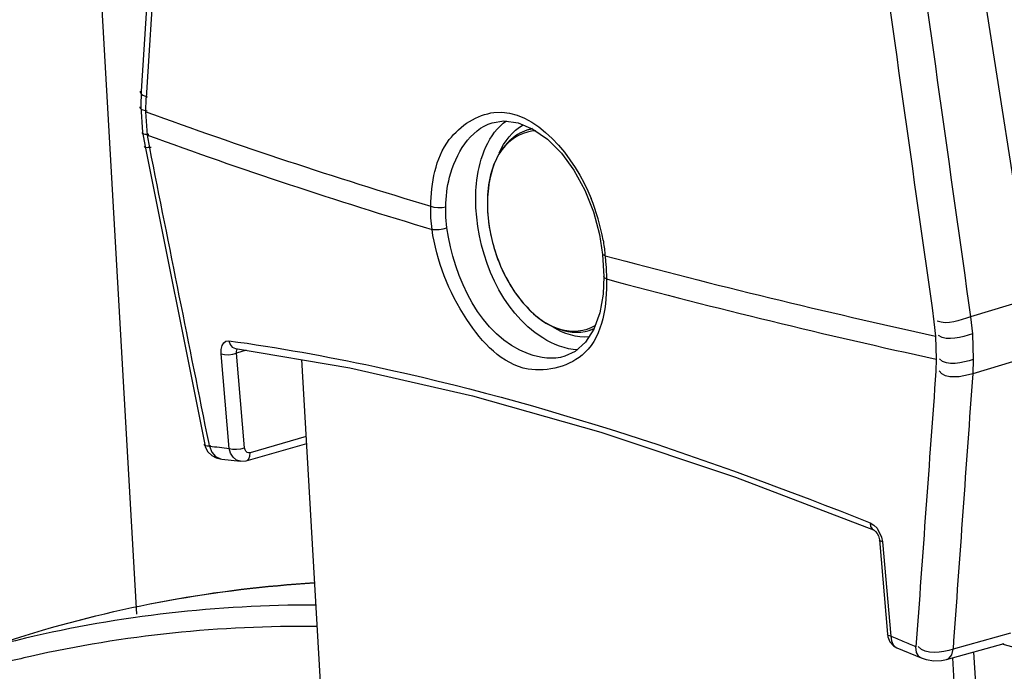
# Paper-space layout 'Sheet' of a CAD drawing. Header units: inches. Extents: x 0.2 to 10.8, y 0.2 to 8.3.
# Tile 310 of 545: x 5.2278 to 5.3405, y 7.0829 to 7.1575. Entities that reach past the tile are written whole.
import ezdxf

# ---------------------------------------------------------------- set-up
doc = ezdxf.new("R2010")
doc.units = ezdxf.units.IN
doc.header["$MEASUREMENT"] = 0
doc.layers.get('0').update_dxf_attribs({"lineweight": 5})
doc.layers.add('02___PRT_ALL_AXES', color=7, linetype='Continuous')

psp = doc.layouts.new('Sheet')

# ---------------------------------------------------------------- linework, layer by layer
at = {"color": 0, "linetype": 'ByBlock', "lineweight": -3}
for p, q in [((5.247815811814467, 7.245639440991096), (5.241678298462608, 7.149344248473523)), ((5.327693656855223, 7.227201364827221), (5.343579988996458, 7.125633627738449)), ((5.241678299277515, 7.149344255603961), (5.241624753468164, 7.147562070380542)), ((5.242208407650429, 7.146992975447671), (5.242256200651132, 7.148571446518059)), ((5.241624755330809, 7.147562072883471), (5.241844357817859, 7.144631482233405)), ((5.242406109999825, 7.144312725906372), (5.242208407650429, 7.146992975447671)), ((5.241844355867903, 7.144631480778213), (5.242124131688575, 7.143019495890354)), ((5.242659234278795, 7.142857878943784), (5.242406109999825, 7.144312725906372)), ((5.242124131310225, 7.143019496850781), (5.248950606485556, 7.108895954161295)), ((5.274838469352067, 7.134855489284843), (5.274818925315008, 7.136181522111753)), ((5.27654756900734, 7.134906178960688), (5.276532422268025, 7.136090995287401)), ((5.274972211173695, 7.13351753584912), (5.274838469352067, 7.134855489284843)), ((5.276669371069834, 7.133710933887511), (5.27654756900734, 7.134906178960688)), ((5.294473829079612, 7.130645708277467), (5.294568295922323, 7.129377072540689)), ((5.294784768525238, 7.130509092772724), (5.294473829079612, 7.130645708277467)), ((5.294784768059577, 7.130509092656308), (5.294840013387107, 7.129831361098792)), ((5.29456829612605, 7.129377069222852), (5.294617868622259, 7.12814376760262)), ((5.294840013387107, 7.129831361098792), (5.294884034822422, 7.129160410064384)), ((5.294884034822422, 7.129160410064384), (5.29493805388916, 7.127845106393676)), ((5.343579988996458, 7.125633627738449), (5.336608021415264, 7.123502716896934)), ((5.336608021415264, 7.123502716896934), (5.336815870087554, 7.121549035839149)), ((5.292961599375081, 7.121961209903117), (5.29327600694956, 7.122071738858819)), ((5.332421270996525, 7.122954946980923), (5.332591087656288, 7.121314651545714)), ((5.332591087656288, 7.121314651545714), (5.332687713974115, 7.118663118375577)), ((5.336815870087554, 7.121549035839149), (5.336917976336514, 7.118642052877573)), ((5.252581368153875, 7.119541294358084), (5.252681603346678, 7.119859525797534)), ((5.251766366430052, 7.108454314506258), (5.250838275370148, 7.11926335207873)), ((5.25259265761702, 7.119338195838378), (5.252581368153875, 7.119541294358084)), ((5.253710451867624, 7.119686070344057), (5.25259265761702, 7.119338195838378)), ((5.253520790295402, 7.108529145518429), (5.25259265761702, 7.119338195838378)), ((5.332687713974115, 7.118663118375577), (5.332639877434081, 7.117293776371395)), ((5.343848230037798, 7.11909151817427), (5.336857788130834, 7.117007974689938)), ((5.336917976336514, 7.118642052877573), (5.336857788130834, 7.117007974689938)), ((5.26246495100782, 7.07707410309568), (5.260074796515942, 7.118613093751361)), ((5.260581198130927, 7.109812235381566), (5.254164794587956, 7.107961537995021)), ((5.249507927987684, 7.108714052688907), (5.249451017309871, 7.108996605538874)), ((5.253707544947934, 7.1070329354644), (5.260626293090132, 7.109028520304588)), ((5.250908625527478, 7.107221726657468), (5.253044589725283, 7.106978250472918)), ((5.253044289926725, 7.10697829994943), (5.253707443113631, 7.107033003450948)), ((5.325908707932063, 7.099306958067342), (5.326431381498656, 7.098305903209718)), ((5.326165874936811, 7.097993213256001), (5.327094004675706, 7.087184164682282)), ((5.326431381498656, 7.098305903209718), (5.326536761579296, 7.097756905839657)), ((5.326536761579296, 7.097756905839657), (5.327464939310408, 7.086947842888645)), ((5.3411868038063, 7.087294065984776), (5.334603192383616, 7.085458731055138)), ((5.219391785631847, 7.084235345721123), (5.228388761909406, 7.087035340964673)), ((5.333854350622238, 7.084281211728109), (5.340447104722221, 7.086119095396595)), ((5.328174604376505, 7.0856235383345), (5.330950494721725, 7.084466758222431)), ((5.336956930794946, 7.085146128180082), (5.339216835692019, 7.045870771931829)), ((5.334549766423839, 7.084475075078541), (5.336699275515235, 7.047118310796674))]:
    psp.add_line(p, q, dxfattribs=at)
for points in [[(5.281841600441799, 7.145730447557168), (5.283173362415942, 7.145942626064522), (5.284817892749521, 7.145722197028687)], [(5.284817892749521, 7.145722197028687), (5.286520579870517, 7.145005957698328), (5.28819401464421, 7.143831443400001), (5.289772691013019, 7.142250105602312), (5.291216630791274, 7.140294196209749), (5.292463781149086, 7.138025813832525), (5.29345324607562, 7.135536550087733), (5.294141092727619, 7.132928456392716), (5.29447380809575, 7.130645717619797)], [(5.274818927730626, 7.136181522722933), (5.275190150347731, 7.136071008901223), (5.275647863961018, 7.136014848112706), (5.276120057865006, 7.136021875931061), (5.276532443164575, 7.136090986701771)], [(5.274972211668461, 7.133517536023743), (5.275338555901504, 7.133491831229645), (5.275791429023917, 7.133519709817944), (5.276259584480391, 7.1335967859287), (5.276669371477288, 7.1337109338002)], [(5.294617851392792, 7.128143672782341), (5.294543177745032, 7.126115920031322), (5.294159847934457, 7.123971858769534), (5.293476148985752, 7.122120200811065)], [(5.294938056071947, 7.127845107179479), (5.294690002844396, 7.127993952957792), (5.294617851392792, 7.128143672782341)], [(5.293476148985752, 7.122120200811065), (5.2925198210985, 7.120626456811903), (5.291336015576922, 7.119555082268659), (5.29016448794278, 7.118996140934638)], [(5.250838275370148, 7.11926335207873), (5.250840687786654, 7.119781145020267), (5.250939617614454, 7.120222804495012), (5.251127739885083, 7.120553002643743), (5.251389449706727, 7.120743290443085), (5.251705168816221, 7.120778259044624)], [(5.251705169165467, 7.12077825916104), (5.251849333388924, 7.120363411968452), (5.252114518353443, 7.120054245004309), (5.252461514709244, 7.11989647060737)], [(5.252461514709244, 7.11989647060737), (5.265572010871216, 7.117686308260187), (5.27958497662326, 7.114475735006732), (5.294304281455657, 7.110294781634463), (5.30970187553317, 7.105149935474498), (5.325499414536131, 7.099145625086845)], [(5.250838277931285, 7.119263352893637), (5.25120514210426, 7.119187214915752), (5.251673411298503, 7.119174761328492), (5.25216364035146, 7.119228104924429), (5.252592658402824, 7.119338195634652)], [(5.248950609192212, 7.108896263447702), (5.24902083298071, 7.108636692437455), (5.249326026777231, 7.108064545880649), (5.249759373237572, 7.107641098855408), (5.250252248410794, 7.10737470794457), (5.250722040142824, 7.107247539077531), (5.250913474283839, 7.107221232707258)], [(5.249507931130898, 7.108714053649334), (5.249753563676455, 7.108026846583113), (5.250197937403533, 7.107511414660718), (5.250776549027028, 7.107242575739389), (5.250908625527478, 7.107221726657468)], [(5.251766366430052, 7.108454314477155), (5.252133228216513, 7.108378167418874), (5.252601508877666, 7.108365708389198), (5.253091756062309, 7.108419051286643), (5.253520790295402, 7.108529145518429)], [(5.254164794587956, 7.107961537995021), (5.253981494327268, 7.107944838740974), (5.253810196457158, 7.10800152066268), (5.253668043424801, 7.108126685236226), (5.253568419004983, 7.108308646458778), (5.253520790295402, 7.108529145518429)], [(5.253044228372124, 7.106978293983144), (5.252594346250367, 7.10712288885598), (5.252204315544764, 7.107439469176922), (5.251919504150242, 7.10789745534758), (5.251766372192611, 7.108454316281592)], [(5.253707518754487, 7.107033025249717), (5.253797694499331, 7.107069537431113), (5.254004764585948, 7.107263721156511), (5.2541324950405, 7.107574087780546), (5.254164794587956, 7.107961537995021)], [(5.325119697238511, 7.099920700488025), (5.32553290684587, 7.099678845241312), (5.325908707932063, 7.099306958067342)], [(5.325119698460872, 7.099920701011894), (5.325172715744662, 7.099531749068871), (5.325340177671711, 7.09925034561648), (5.325499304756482, 7.099145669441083)], [(5.325499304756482, 7.099145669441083), (5.325580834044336, 7.099100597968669), (5.325740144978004, 7.098961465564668), (5.325916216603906, 7.098728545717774), (5.326061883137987, 7.098433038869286), (5.326148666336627, 7.098123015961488), (5.326165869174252, 7.097993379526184)], [(5.326536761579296, 7.097756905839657), (5.326257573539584, 7.097864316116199), (5.326165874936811, 7.097993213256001)], [(5.327094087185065, 7.087184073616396), (5.327137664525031, 7.086901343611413), (5.327380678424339, 7.086303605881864), (5.327801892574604, 7.085838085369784), (5.32817446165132, 7.085623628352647)], [(5.327465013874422, 7.086947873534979), (5.327185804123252, 7.087055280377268), (5.327094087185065, 7.087184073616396)], [(5.327464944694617, 7.086947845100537), (5.327541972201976, 7.086412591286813), (5.327744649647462, 7.085977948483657), (5.328054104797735, 7.08568426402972), (5.328174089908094, 7.08562375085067)], [(5.330945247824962, 7.084468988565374), (5.330695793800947, 7.084641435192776), (5.330434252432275, 7.085104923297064), (5.330360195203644, 7.085743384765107)], [(5.333859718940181, 7.084282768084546), (5.334123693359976, 7.084417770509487), (5.334444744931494, 7.084839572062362), (5.334603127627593, 7.085458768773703)], [(5.330945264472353, 7.084469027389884), (5.331532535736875, 7.084275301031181), (5.332413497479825, 7.08414296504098), (5.333297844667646, 7.084170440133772), (5.333859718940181, 7.084282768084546)]]:
    psp.add_lwpolyline(points, dxfattribs=at)
for centre, radius, start, end in [((40.64888734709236, 4.923626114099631), 35.4764698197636, 176.2484720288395, 176.4042732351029), ((-32.04674012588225, 0.7067745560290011), 37.94431962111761, 9.742572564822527, 9.897439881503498), ((42.29938013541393, 12.34834962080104), 37.33444518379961, 187.8874393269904, 188.0456335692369), ((42.40171315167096, 12.34338426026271), 37.43085868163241, 187.8584941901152, 188.0162508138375), ((5.441059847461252, 7.692200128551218), 0.5803384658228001, 249.9617523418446, 253.3541525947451), ((5.287637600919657, 7.140333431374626), 0.004875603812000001, 104.2524606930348, 107.2858101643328), ((5.28755158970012, 7.140609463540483), 0.004586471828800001, 104.1879582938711, 107.2844772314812), ((5.441247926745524, 7.689644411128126), 0.5804521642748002, 249.9668566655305, 253.3539233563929), ((5.295032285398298, 7.136551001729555), 0.0137208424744, 171.3817733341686, 177.3180413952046), ((5.293974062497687, 7.136695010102), 0.0126529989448, 170.9270394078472, 171.3084513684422), ((5.297086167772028, 7.136457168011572), 0.015776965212, 177.6335713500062, 183.3112943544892), ((5.296051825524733, 7.136485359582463), 0.014742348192, 177.248613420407, 177.5770595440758), ((5.270672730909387, 7.12808545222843), 0.0242411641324, 10.01563674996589, 21.74307407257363), ((5.298750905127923, 7.136549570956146), 0.01744426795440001, 183.3318891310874, 188.6873250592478), ((5.274224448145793, 7.128632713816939), 0.020645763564, 5.214490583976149, 5.715153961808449), ((5.512910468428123, 7.945088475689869), 0.8432783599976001, 255.0092002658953, 257.6530236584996), ((5.513032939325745, 7.942302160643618), 0.8431522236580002, 255.0090729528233, 257.649349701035), ((5.291584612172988, 7.126375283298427), 0.004623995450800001, 291.9458326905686, 294.6127095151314), ((5.291959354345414, 7.126447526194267), 0.004581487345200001, 287.2851478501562, 289.3878923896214), ((5.291872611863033, 7.126725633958), 0.004872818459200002, 287.287400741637, 289.378966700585)]:
    psp.add_arc(centre, radius, start, end, dxfattribs=at)
for points, knots in [([(5.241580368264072, 7.14935221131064), (5.241555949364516, 7.149223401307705), (5.24178489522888, 7.148829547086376), (5.242178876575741, 7.148753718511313), (5.242421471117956, 7.148695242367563)], [0, 0, 0, 0, 0.3444246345, 1, 1, 1, 1]), ([(5.241523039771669, 7.147563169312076), (5.241509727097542, 7.147457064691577), (5.241803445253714, 7.147152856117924), (5.24214174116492, 7.147133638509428), (5.242373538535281, 7.147099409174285)], [0, 0, 0, 0, 0.3133693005, 1, 1, 1, 1]), ([(5.274818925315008, 7.136181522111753), (5.274899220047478, 7.138815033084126), (5.275613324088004, 7.14377150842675), (5.284990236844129, 7.149779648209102), (5.291356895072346, 7.141663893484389), (5.293189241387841, 7.137065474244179)], [0, 0, 0, 0, 0.2750873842, 0.4831756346, 1, 1, 1, 1]), ([(5.276532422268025, 7.136090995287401), (5.27656987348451, 7.137241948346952), (5.276942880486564, 7.140921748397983), (5.279330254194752, 7.144945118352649), (5.281838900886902, 7.145728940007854)], [0, 0, 0, 0, 0.30466143, 1, 1, 1, 1]), ([(5.279999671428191, 7.135980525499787), (5.279938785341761, 7.137038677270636), (5.27999494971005, 7.140577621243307), (5.281432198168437, 7.144483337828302), (5.283495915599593, 7.145951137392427)], [0, 0, 0, 0, 0.2950430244, 1, 1, 1, 1]), ([(5.241739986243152, 7.144616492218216), (5.24174581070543, 7.144532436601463), (5.242098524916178, 7.144382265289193), (5.242360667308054, 7.144409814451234), (5.242572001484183, 7.144415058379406)], [0, 0, 0, 0, 0.2849834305, 1, 1, 1, 1]), ([(5.285829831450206, 7.144877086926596), (5.284300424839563, 7.144401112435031), (5.281519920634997, 7.141356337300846), (5.281217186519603, 7.137581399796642), (5.281334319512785, 7.135545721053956)], [0, 0, 0, 0, 0.439946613, 1, 1, 1, 1]), ([(5.286845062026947, 7.14480334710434), (5.285554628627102, 7.144768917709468), (5.282664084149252, 7.143219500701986), (5.281731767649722, 7.140270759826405), (5.281479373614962, 7.138690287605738)], [0, 0, 0, 0, 0.4464607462, 1, 1, 1, 1]), ([(5.286191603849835, 7.144973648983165), (5.28613065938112, 7.144960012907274), (5.286009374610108, 7.144930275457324), (5.285889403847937, 7.144895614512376), (5.285829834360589, 7.144877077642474)], [0, 0, 0, 0, 0.5002575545, 1, 1, 1, 1]), ([(5.286477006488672, 7.145028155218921), (5.286429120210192, 7.145020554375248), (5.286333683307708, 7.145003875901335), (5.286238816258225, 7.144984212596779), (5.286191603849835, 7.144973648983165)], [0, 0, 0, 0, 0.5005470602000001, 1, 1, 1, 1]), ([(5.24202037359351, 7.142999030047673), (5.242028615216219, 7.142928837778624), (5.242414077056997, 7.142894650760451), (5.242624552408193, 7.142920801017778), (5.242827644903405, 7.142943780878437)], [0, 0, 0, 0, 0.2569392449, 1, 1, 1, 1]), ([(5.291641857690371, 7.119751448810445), (5.290234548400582, 7.119775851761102), (5.283420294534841, 7.122534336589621), (5.280320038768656, 7.130412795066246), (5.279999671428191, 7.135980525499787)], [0, 0, 0, 0, 0.2015217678, 1, 1, 1, 1]), ([(5.281334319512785, 7.135545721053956), (5.281443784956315, 7.133643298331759), (5.282282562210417, 7.129910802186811), (5.284932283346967, 7.125207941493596), (5.288585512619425, 7.121977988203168), (5.29172038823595, 7.121574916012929), (5.29296160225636, 7.121961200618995)], [0, 0, 0, 0, 0.2874042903, 0.5661218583, 0.8039396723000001, 1, 1, 1, 1]), ([(5.29493805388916, 7.127845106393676), (5.295002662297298, 7.124915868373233), (5.294241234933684, 7.118780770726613), (5.28469966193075, 7.116189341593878), (5.277887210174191, 7.123629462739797), (5.275497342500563, 7.129868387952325), (5.274972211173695, 7.13351753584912)], [0, 0, 0, 0, 0.2467813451, 0.4363074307, 0.6894765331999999, 1, 1, 1, 1]), ([(5.290158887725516, 7.118995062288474), (5.288840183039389, 7.118583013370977), (5.281200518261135, 7.119624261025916), (5.277498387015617, 7.128034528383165), (5.276669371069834, 7.133710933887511)], [0, 0, 0, 0, 0.1940912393, 1, 1, 1, 1]), ([(5.281506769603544, 7.133914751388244), (5.281632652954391, 7.133087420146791), (5.282343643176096, 7.129909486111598), (5.283864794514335, 7.126876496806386), (5.285449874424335, 7.125047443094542)], [0, 0, 0, 0, 0.2569268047, 1, 1, 1, 1]), ([(5.294544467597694, 7.132301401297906), (5.294591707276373, 7.132032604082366), (5.294676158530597, 7.131496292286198), (5.29474071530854, 7.130957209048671), (5.294767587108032, 7.130688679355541)], [0, 0, 0, 0, 0.5028057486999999, 1, 1, 1, 1]), ([(5.285449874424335, 7.125047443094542), (5.286564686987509, 7.123761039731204), (5.289020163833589, 7.121626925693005), (5.292492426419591, 7.121823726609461), (5.293641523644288, 7.122526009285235)], [0, 0, 0, 0, 0.5583046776, 1, 1, 1, 1]), ([(5.251705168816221, 7.120778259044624), (5.257312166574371, 7.120013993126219), (5.282406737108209, 7.11547360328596), (5.306727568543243, 7.107303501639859), (5.325119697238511, 7.099920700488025)], [0, 0, 0, 0, 0.2221121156, 1, 1, 1, 1]), ([(5.24887063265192, 7.1088822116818), (5.24886782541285, 7.108813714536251), (5.249235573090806, 7.108721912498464), (5.249443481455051, 7.108759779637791), (5.249641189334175, 7.108775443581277)], [0, 0, 0, 0, 0.256872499, 1, 1, 1, 1]), ([(5.249507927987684, 7.108714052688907), (5.249883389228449, 7.108673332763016), (5.250636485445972, 7.108589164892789), (5.251389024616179, 7.10850015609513), (5.251766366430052, 7.108454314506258)], [0, 0, 0, 0, 0.498381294, 1, 1, 1, 1]), ([(5.228437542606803, 7.086715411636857), (5.226916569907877, 7.086353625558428), (5.223887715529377, 7.08557855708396), (5.220887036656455, 7.084700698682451), (5.219395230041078, 7.084236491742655)], [0, 0, 0, 0, 0.500167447, 1, 1, 1, 1]), ([(5.330360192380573, 7.085743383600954), (5.329877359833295, 7.085946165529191), (5.328912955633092, 7.086349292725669), (5.327947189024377, 7.086749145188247), (5.327464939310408, 7.086947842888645)], [0, 0, 0, 0, 0.5010078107, 1, 1, 1, 1]), ([(5.229007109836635, 7.084642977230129), (5.228017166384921, 7.084419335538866), (5.226042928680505, 7.083950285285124), (5.224079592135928, 7.083437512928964), (5.223101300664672, 7.08317035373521)], [0, 0, 0, 0, 0.5001913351, 1, 1, 1, 1])]:
    psp.add_open_spline(points, degree=3, knots=knots, dxfattribs=at)
for points in [[(5.282651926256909, 7.142268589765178), (5.283224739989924, 7.143561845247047), (5.28417693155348, 7.144809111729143), (5.285419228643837, 7.145485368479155)], [(5.249451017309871, 7.108996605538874), (5.247178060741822, 7.120281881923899), (5.244914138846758, 7.131568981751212), (5.242659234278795, 7.142857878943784)], [(5.336608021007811, 7.123502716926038), (5.335369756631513, 7.123155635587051), (5.33396840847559, 7.122532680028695), (5.332779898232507, 7.123023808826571)], [(5.292948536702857, 7.121223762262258), (5.291539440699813, 7.121081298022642), (5.290047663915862, 7.121574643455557), (5.288843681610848, 7.122320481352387)], [(5.336815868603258, 7.121549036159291), (5.335569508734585, 7.121219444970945), (5.334017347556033, 7.120638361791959), (5.33295262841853, 7.121365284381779)], [(5.336917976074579, 7.118642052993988), (5.335692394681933, 7.118239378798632), (5.333893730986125, 7.117735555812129), (5.333048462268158, 7.118710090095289)], [(5.332639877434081, 7.117293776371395), (5.331871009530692, 7.106777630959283), (5.33111110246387, 7.096260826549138), (5.330360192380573, 7.085743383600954)], [(5.336857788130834, 7.117007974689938), (5.335626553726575, 7.11662159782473), (5.33375183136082, 7.11627690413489), (5.332999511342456, 7.117325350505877)], [(5.336857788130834, 7.117007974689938), (5.336097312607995, 7.106492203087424), (5.335345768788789, 7.095975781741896), (5.334603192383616, 7.085458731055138)], [(5.228388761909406, 7.087035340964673), (5.239104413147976, 7.09037021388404), (5.250305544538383, 7.092396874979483), (5.261506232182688, 7.093097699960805)], [(5.228388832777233, 7.087035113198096), (5.239088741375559, 7.090365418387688), (5.250277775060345, 7.092378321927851), (5.261463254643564, 7.09305951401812)], [(5.261587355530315, 7.090529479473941), (5.250464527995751, 7.090542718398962), (5.239258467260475, 7.089289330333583), (5.228437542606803, 7.086715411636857)], [(5.261737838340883, 7.088076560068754), (5.250768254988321, 7.088184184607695), (5.239707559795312, 7.087060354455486), (5.229007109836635, 7.084642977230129)], [(5.340202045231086, 7.086069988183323), (5.34742016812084, 7.083959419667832), (5.355052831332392, 7.083285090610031), (5.362571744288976, 7.083137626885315)], [(5.334603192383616, 7.085458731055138), (5.333325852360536, 7.085072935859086), (5.331494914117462, 7.084770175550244), (5.330612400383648, 7.085770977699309)]]:
    psp.add_open_spline(points, degree=3, dxfattribs=at)
at = {"layer": '02___PRT_ALL_AXES', "color": 0, "linetype": 'ByBlock', "lineweight": -3}
for p, q in [((5.227117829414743, 7.333394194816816), (5.241152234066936, 7.089487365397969)), ((5.286188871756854, 7.144988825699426), (5.285829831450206, 7.144877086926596)), ((5.293320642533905, 7.122072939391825), (5.29296160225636, 7.121961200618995))]:
    psp.add_line(p, q, dxfattribs=at)

doc.saveas('drawing.dxf')
